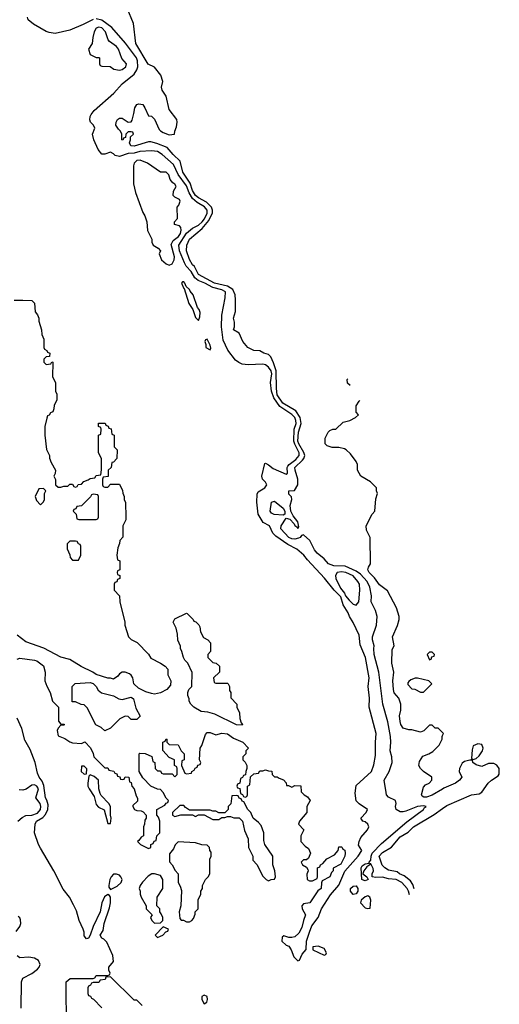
# Model space of a CAD drawing. Header units: inches. Extents: x 1793389 to 1900389, y 320802 to 470796.
# Tile 580 of 656: x 1897108 to 1900389, y 370917 to 377652. Entities that reach past the tile are written whole.
import ezdxf

# ---------------------------------------------------------------- set-up
doc = ezdxf.new("R2010")
doc.units = ezdxf.units.IN
doc.header["$MEASUREMENT"] = 0
doc.layers.add('B8397', color=7, linetype='Continuous')
doc.layers.add('B9307', color=7, linetype='Continuous')

msp = doc.modelspace()

# ---------------------------------------------------------------- linework, layer by layer
at = {"layer": 'B8397', "color": 2}
for points, elevation in [([(1899775.2, 371665.8), (1899768.3, 371690), (1899758.3, 371710), (1899722.4, 371750), (1899682, 371770), (1899630, 371774.7), (1899590, 371786), (1899544.7, 371784.7), (1899518, 371790), (1899519.3, 371810), (1899527, 371830), (1899526.3, 371846.3), (1899510, 371878), (1899502, 371878), (1899502, 371870), (1899483.5, 371856.5), (1899462, 371830), (1899454, 371810), (1899482, 371790), (1899491.6, 371771.6), (1899470, 371762), (1899463.1, 371763.1), (1899448, 371770), (1899443.7, 371850), (1899450, 371864.7), (1899470, 371878.8), (1899498, 371882), (1899498, 371890), (1899510, 371902), (1899512.1, 371930), (1899519.7, 371950), (1899583.7, 372016.3), (1899755.7, 372164.3), (1899869.2, 372250), (1899877, 372263), (1899888.7, 372270), (1899870, 372275.6), (1899830, 372271.1), (1899750, 372238.3), (1899730, 372232.6), (1899710, 372234), (1899682.4, 372250), (1899677.6, 372270), (1899682, 372290), (1899679, 372310), (1899630, 372333.2), (1899618, 372350), (1899613.6, 372366.4), (1899601.2, 372450), (1899636, 372510), (1899655.1, 372570), (1899652.3, 372610), (1899640.9, 372650), (1899646.6, 372710), (1899644.5, 372750), (1899627, 372850), (1899592, 372970), (1899564.5, 373190), (1899532, 373310), (1899529.3, 373350), (1899532.7, 373370), (1899520.9, 373410), (1899520.9, 373430), (1899549.3, 373510), (1899553.2, 373570), (1899541.2, 373610), (1899512.7, 373670), (1899514.5, 373710), (1899502.4, 373770), (1899484.7, 373810), (1899438.5, 373858.5), (1899410, 373880.4), (1899334.1, 373914.1), (1899257.2, 373917.2), (1899219.3, 373930), (1899190, 373964.5), (1899142.4, 374002.4), (1899125.5, 374025.5), (1899091.6, 374090), (1899050, 374129.2), (1899035.3, 374124.7), (1899026.8, 374110), (1899015.6, 374104.4), (1898990, 374099.1), (1898970, 374100.4), (1898948.3, 374110), (1898895.1, 374170), (1898897, 374190), (1898930, 374242), (1898955.3, 374235.3), (1898984.5, 374204.5), (1898990, 374192), (1899004, 374184), (1899010, 374172), (1899018, 374182), (1899010, 374218), (1898979, 374259), (1898962, 374290), (1898959, 374330), (1898968.7, 374370), (1898968, 374388), (1898950, 374406), (1898948, 374430), (1898988, 374432), (1899009.5, 374470.5), (1899009.7, 374510), (1898991.5, 374570), (1898989.7, 374590), (1899041.7, 374638.3), (1899050.9, 374650), (1899057.4, 374670), (1899052.3, 374692.3), (1899017, 374750), (1899009.9, 374770), (1899015.7, 374830), (1899032.4, 374890), (1899026.5, 374930), (1898996.7, 374976.7), (1898908.4, 375028.4), (1898870, 375085.6), (1898863.5, 375130), (1898863.2, 375250), (1898844.5, 375304.5), (1898824.9, 375344.9), (1898810, 375360.9), (1898778, 375370), (1898750, 375388), (1898710, 375389.2), (1898668.7, 375410), (1898634, 375450), (1898610, 375508), (1898569.5, 375529.5), (1898578, 375550), (1898576.4, 375583.6), (1898569.3, 375610), (1898583.1, 375656.9), (1898585.1, 375734.9), (1898581.1, 375770), (1898565.4, 375805.4), (1898528.5, 375828.5), (1898439.5, 375850), (1898330, 375909.7), (1898302.7, 375962.7), (1898290, 375974.5), (1898270, 376012.7), (1898249.7, 376070), (1898251.8, 376110), (1898270, 376150.4), (1898357, 376223), (1898401.5, 376278.5), (1898427, 376330), (1898427.1, 376350), (1898419.2, 376370), (1898384.7, 376404.7), (1898330, 376432.6), (1898309.9, 376449.9), (1898290, 376484.2), (1898273.6, 376533.6), (1898224.4, 376610), (1898204.9, 376684.9), (1898157, 376730), (1898117, 376777), (1898045.3, 376805.3), (1898004.5, 376815.5), (1897990, 376816), (1897890, 376787.3), (1897868, 376790), (1897858, 376810), (1897866, 376830), (1897866, 376850), (1897886, 376870), (1897882, 376882), (1897870, 376886), (1897850, 376886), (1897834, 376870), (1897832.7, 376847.3), (1897818, 376842), (1897812.7, 376827.3), (1897806, 376830), (1897806, 376870), (1897798, 376890), (1897783.1, 376903.1), (1897766, 376930), (1897768.4, 376951.6), (1897778, 376970), (1897790, 376978), (1897810, 376978), (1897850, 376952), (1897870, 376954), (1897876.4, 376963.6), (1897888.7, 377010), (1897895.3, 377050), (1897908.7, 377071.3), (1897923.1, 377076.9), (1897950, 377072), (1897964.7, 377050), (1897990, 376994), (1898010, 376992), (1898030, 376972), (1898061.4, 376901.4), (1898070, 376891.3), (1898090, 376881), (1898130, 376864.7), (1898166, 376870), (1898168, 376890), (1898180.4, 376919.6), (1898184, 376950), (1898182, 376970), (1898130, 377038), (1898109.1, 377129.1), (1898082, 377170), (1898078, 377190), (1898088, 377230), (1898073.6, 377273.6), (1898030, 377328), (1897987.3, 377347.3), (1897902.4, 377490), (1897885.6, 377625.6), (1897844, 377730)], 186), ([(1897090, 373278), (1897110, 373284.7), (1897210, 373271), (1897225.4, 373265.4), (1897270, 373231.3), (1897282.8, 373190), (1897280.7, 373130), (1897293.2, 373093.2), (1897316, 373050), (1897332, 372990), (1897374, 372950), (1897372.7, 372852.7), (1897390, 372834), (1897410, 372834), (1897414, 372830), (1897410, 372826), (1897390, 372826), (1897370, 372806), (1897364.7, 372790), (1897370, 372754), (1897416, 372736), (1897450, 372712), (1897470, 372704.7), (1897530, 372702), (1897552.7, 372712.7), (1897591.6, 372671.6), (1897611.6, 372631.6), (1897614, 372610), (1897690, 372534), (1897710, 372534), (1897718, 372518), (1897752.7, 372512.7), (1897758, 372498), (1897772.7, 372492.7), (1897778, 372478), (1897792.7, 372472.7), (1897798, 372458), (1897810, 372454), (1897822, 372458), (1897830, 372474), (1897854, 372470), (1897858, 372438), (1897870, 372434), (1897874, 372410), (1897891.6, 372391.6), (1897903.6, 372343.6), (1897912.7, 372327.3), (1897912.7, 372307.3), (1897882, 372278), (1897882, 372270), (1897894, 372250), (1897910, 372242), (1897939.6, 372239.6), (1897952.7, 372232.7), (1897974, 372210), (1897974, 372190), (1897963.6, 372176.4), (1897962, 372150), (1897954, 372130), (1897954, 372070), (1897939.6, 372060.4), (1897923.6, 372036.4), (1897914, 372030), (1897934, 372010), (1897990, 371982), (1898006, 371990), (1898006, 372010), (1898022, 372018), (1898027.3, 372032.7), (1898042, 372038), (1898046, 372070), (1898066, 372090), (1898066, 372170), (1898056.4, 372196.4), (1898046, 372210), (1898046, 372250), (1898100.4, 372279.6), (1898110, 372294), (1898122, 372298), (1898126, 372310), (1898110, 372326), (1898090, 372366), (1898070, 372386), (1898050, 372388), (1898006, 372410), (1897950, 372466), (1897926, 372510), (1897926, 372630), (1897930, 372634), (1897967.3, 372632.7), (1898011.1, 372611.1), (1898018, 372578), (1898031.6, 372571.6), (1898034, 372530), (1898050, 372514), (1898070, 372514), (1898078, 372498), (1898090, 372494), (1898150, 372494), (1898170, 372474), (1898186, 372490), (1898186, 372530), (1898182, 372542), (1898166, 372550), (1898166, 372590), (1898130, 372606), (1898087.3, 372652.7), (1898086, 372710), (1898102, 372718), (1898110, 372734), (1898114, 372730), (1898114, 372710), (1898130, 372694), (1898191.3, 372691.3), (1898211.6, 372651.6), (1898234, 372630), (1898234, 372590), (1898218, 372582), (1898214, 372550), (1898238, 372498), (1898250, 372494), (1898282, 372498), (1898286, 372510), (1898302, 372518), (1898307.3, 372532.7), (1898322, 372538), (1898327.3, 372552.7), (1898342, 372558), (1898346, 372570), (1898338, 372590), (1898342, 372670), (1898352.7, 372687.3), (1898378, 372762), (1898390, 372776), (1898410, 372776), (1898450, 372761), (1898490, 372771), (1898530, 372766), (1898570, 372738), (1898634, 372710), (1898672, 372670), (1898654, 372650), (1898654, 372630), (1898634, 372610), (1898634, 372590), (1898650, 372574), (1898662, 372550), (1898662, 372530), (1898654, 372510), (1898652.7, 372487.3), (1898638, 372482), (1898632.7, 372467.3), (1898618, 372462), (1898614, 372430), (1898598, 372422), (1898594, 372410), (1898598, 372398), (1898612.7, 372392.7), (1898618, 372358), (1898632.7, 372352.7), (1898638, 372338), (1898650, 372334), (1898662, 372338), (1898666, 372350), (1898666, 372410), (1898682, 372418), (1898687.3, 372472.7), (1898710, 372494), (1898742, 372498), (1898750, 372514), (1898770, 372514), (1898790, 372522), (1898810, 372514), (1898832.7, 372512.7), (1898834, 372490), (1898850, 372474), (1898870, 372474), (1898883.6, 372463.6), (1898912.7, 372452.7), (1898931.6, 372431.6), (1898934, 372414), (1898946, 372414), (1898970, 372402), (1898990, 372414), (1899032, 372412), (1899034, 372370), (1899054, 372350), (1899076.9, 372336.9), (1899094, 372310), (1899072, 372270), (1899071.6, 372228.4), (1899022, 372170), (1899014, 372150), (1899052, 372110), (1899032, 372070), (1899032, 372030), (1899059.6, 371999.6), (1899083.6, 371983.6), (1899098, 371950), (1899083.6, 371916.4), (1899070, 371906), (1899050, 371906), (1899034, 371890), (1899042, 371870), (1899070, 371854), (1899079.6, 371839.6), (1899082, 371830), (1899072.7, 371807.3), (1899074, 371770), (1899090, 371762), (1899110, 371762), (1899142, 371778), (1899146, 371790), (1899146, 371850), (1899162, 371858), (1899166, 371870), (1899180.4, 371879.6), (1899208.9, 371911.1), (1899260.4, 371939.6), (1899286, 371970), (1899290, 371994), (1899310, 371994), (1899314, 371990), (1899318, 371978), (1899331.3, 371971.3), (1899334, 371950), (1899332, 371930), (1899303.6, 371876.4), (1899252, 371848), (1899251.3, 371830), (1899241, 371819), (1899230, 371788.7), (1899178, 371762), (1899172.7, 371747.3), (1899171, 371710), (1899146.8, 371693.2), (1899092, 371610), (1899050, 371605.2), (1899037.3, 371590), (1899039.1, 371570), (1899062, 371530), (1899048.7, 371491.3), (1899038.7, 371441.3), (1899017, 371403), (1898990, 371379.3), (1898970, 371373.2), (1898950, 371374), (1898914, 371386), (1898903.6, 371376.4), (1898902, 371350), (1898930, 371322), (1898950, 371314), (1898964.7, 371290), (1898982, 371242), (1899010, 371214), (1899022, 371218), (1899040.2, 371259.8), (1899067.3, 371292.7), (1899069, 371349), (1899089.5, 371410.5), (1899106.3, 371453.7), (1899149.3, 371510), (1899172.3, 371570), (1899233.8, 371666.2), (1899290, 371731.3), (1899332.9, 371827.1), (1899424, 371930), (1899448, 371970), (1899426.3, 372006.3), (1899429.3, 372030), (1899441.8, 372058.2), (1899486, 372110), (1899495.6, 372130), (1899489.4, 372150), (1899470, 372165.1), (1899455.3, 372170), (1899442, 372190), (1899478, 372230), (1899488, 372250), (1899429.1, 372289.1), (1899408.9, 372308.9), (1899402, 372362), (1899410, 372414), (1899513.2, 372510), (1899530, 372554), (1899542, 372618), (1899540.9, 372710), (1899546.6, 372770), (1899498.7, 372950), (1899499.6, 373010), (1899492.3, 373090), (1899498, 373150), (1899473.3, 373290), (1899436, 373376), (1899430, 373442), (1899390, 373529.2), (1899362.9, 373570), (1899354.2, 373594.2), (1899320.9, 373650), (1899304.1, 373704.1), (1899259.3, 373750), (1899192.5, 373832.5), (1899076.2, 373956.2), (1899052.3, 373990), (1899004, 374030), (1898941.3, 374061.3), (1898860.1, 374120.1), (1898839.6, 374139.6), (1898816, 374190), (1898773.8, 374213.8), (1898739, 374270), (1898728.9, 374351.1), (1898732.5, 374407.5), (1898738, 374422), (1898784, 374450), (1898798, 374470), (1898790, 374488.7), (1898769, 374510), (1898765.2, 374530), (1898784.7, 374615.3), (1898790, 374618), (1898810, 374606.8), (1898841.3, 374581.3), (1898930, 374543.8), (1898939.3, 374550), (1898937.7, 374590), (1898942, 374598), (1898951.1, 374610), (1898997.2, 374642.8), (1899018.7, 374670), (1899020.3, 374690), (1898989.2, 374749.2), (1898982.9, 374770), (1898985.6, 374850), (1898998, 374890), (1898997.2, 374910), (1898989.7, 374930), (1898970, 374952.4), (1898887.1, 375007.1), (1898846.1, 375066.1), (1898830.7, 375110), (1898823.5, 375170), (1898833.3, 375230), (1898828, 375250), (1898810, 375274.5), (1898790, 375291.5), (1898770, 375295.8), (1898670, 375291.8), (1898630, 375295.1), (1898606, 375306), (1898584.2, 375324.2), (1898531.3, 375391.3), (1898500.4, 375460.4), (1898488, 375550), (1898489.6, 375630), (1898513, 375750), (1898515.1, 375790), (1898490, 375804.4), (1898430, 375819.3), (1898373.3, 375850), (1898327.7, 375867.7), (1898306.2, 375886.2), (1898281.1, 375930), (1898247.1, 375967.1), (1898234.8, 375990), (1898201.2, 376070), (1898197.6, 376110), (1898250, 376192.8), (1898290, 376225.3), (1898330, 376246), (1898355.8, 376270), (1898371.6, 376290), (1898390, 376328.2), (1898389.7, 376350), (1898371.6, 376371.6), (1898321, 376401), (1898290.7, 376430), (1898267.2, 376467.2), (1898250, 376515.8), (1898192.3, 376592.3), (1898160.6, 376660.6), (1898082.9, 376730), (1898050, 376749.7), (1898010, 376755.4), (1897930, 376749.8), (1897890, 376739), (1897850, 376736.5), (1897790, 376715.1), (1897762, 376722), (1897750, 376735.1), (1897730, 376745.2), (1897690, 376732.3), (1897670, 376732.7), (1897643.6, 376763.6), (1897615.1, 376830), (1897606, 376870), (1897621.2, 376910), (1897612.3, 376930), (1897592.7, 376950), (1897586.8, 376966.8), (1897589.4, 376990), (1897596.3, 377003.7), (1897618, 377030), (1897751.6, 377148.4), (1897810, 377214.4), (1897890, 377279.3), (1897909.7, 377310), (1897915.1, 377330), (1897913.5, 377370), (1897906.9, 377390), (1897831.8, 377491.8), (1897739.3, 377599.3), (1897670, 377649.7), (1897630, 377658.3)], 190), ([(1897610, 377654.3), (1897541.4, 377618.6), (1897450, 377581.3), (1897350, 377558), (1897310, 377563.7), (1897290, 377571.8), (1897202.2, 377622.2), (1897167, 377650), (1897161.6, 377670)], 190), ([(1897070, 375734), (1897130, 375734), (1897190, 375732), (1897210, 375714), (1897212.7, 375652.7), (1897230, 375634), (1897238, 375610), (1897238, 375590), (1897258, 375530), (1897259.6, 375499.6), (1897272.7, 375467.3), (1897274, 375410), (1897278, 375398), (1897294, 375390), (1897298, 375378), (1897314, 375370), (1897312.7, 375347.3), (1897290, 375346), (1897274, 375330), (1897274, 375310), (1897290, 375294), (1897322, 375298), (1897327.3, 375312.7), (1897334, 375310), (1897332, 375210), (1897352, 375170), (1897352, 375110), (1897362, 375090), (1897362, 375050), (1897343.6, 375016.4), (1897342, 374990), (1897334, 374970), (1897318, 374962), (1897310, 374946), (1897298, 374942), (1897292.7, 374927.3), (1897281, 374870), (1897281, 374810), (1897291.3, 374711.3), (1897312, 374670), (1897312.7, 374652.7), (1897323.6, 374623.6), (1897352, 374570), (1897351.6, 374548.4), (1897342, 374530), (1897352.7, 374507.3), (1897354, 374470), (1897370, 374454), (1897390, 374454), (1897410, 374462), (1897438, 374462), (1897450, 374474), (1897470, 374474), (1897478, 374458), (1897490, 374454), (1897502, 374458), (1897507.3, 374472.7), (1897530, 374474), (1897547.3, 374492.7), (1897576.4, 374503.6), (1897590, 374514), (1897622, 374518), (1897630, 374534), (1897662, 374538), (1897667.3, 374572.7), (1897668, 374650), (1897646, 374690), (1897646, 374810), (1897662, 374818), (1897666, 374850), (1897662, 374862), (1897646, 374870), (1897647.3, 374892.7), (1897692.7, 374892.7), (1897698, 374878), (1897712.7, 374872.7), (1897718, 374858), (1897732.7, 374852.7), (1897738, 374818), (1897754, 374810), (1897754, 374730), (1897774, 374710), (1897772, 374650), (1897750, 374626), (1897738, 374622), (1897734, 374590), (1897714, 374570), (1897712.7, 374527.3), (1897678, 374522), (1897674, 374510), (1897674, 374470), (1897678, 374458), (1897690, 374454), (1897710, 374454), (1897730, 374474), (1897790, 374474), (1897794, 374470), (1897811.6, 374431.6), (1897812.7, 374412.7), (1897822, 374390), (1897822, 374370), (1897832, 374350), (1897834, 374250), (1897834, 374230), (1897814, 374190), (1897812.7, 374112.7), (1897792, 374090), (1897791.3, 374070), (1897779.6, 374040.4), (1897772, 373990), (1897778, 373958), (1897794, 373950), (1897794, 373890), (1897778, 373882), (1897774, 373870), (1897778, 373858), (1897794, 373850), (1897794, 373830), (1897778, 373822), (1897772.7, 373807.3), (1897758, 373802), (1897754, 373790), (1897754, 373750), (1897791.6, 373711.6), (1897792, 373670), (1897826, 373530), (1897826, 373510), (1897852, 373430), (1897870, 373412), (1897911.1, 373391.1), (1897990, 373312), (1898005.4, 373285.4), (1898070.9, 373250.9), (1898102, 373230), (1898122, 373210), (1898122, 373170), (1898142, 373130), (1898139.6, 373100.4), (1898114, 373070), (1898070, 373048.7), (1898030, 373039), (1898010, 373042), (1897970, 373055.3), (1897920.2, 373080.2), (1897889.1, 373109.1), (1897882, 373150), (1897870, 373168), (1897858, 373178), (1897830, 373188.7), (1897810, 373188), (1897790, 373178), (1897778.8, 373161.2), (1897750, 373142), (1897730, 373148.7), (1897710, 373149), (1897630, 373174), (1897608, 373190), (1897527.3, 373227.3), (1897450, 373276), (1897390, 373292.3), (1897274.2, 373354.2), (1897150, 373397.2), (1897090, 373442.7)], 190), ([(1899367.9, 375149), (1899350, 375166), (1899348, 375190), (1899353.3, 375195.1)], 182), ([(1900000, 372776), (1899970, 372806), (1899950, 372806), (1899930, 372826), (1899910, 372826), (1899872.7, 372787.3), (1899850, 372778), (1899790, 372795.3), (1899770, 372795.3), (1899730, 372805.2), (1899716, 372830), (1899709.5, 372850.5), (1899706.6, 372890), (1899714, 372930), (1899715.3, 372970), (1899702, 373010), (1899670, 373048.7), (1899663.7, 373070), (1899659.5, 373130), (1899666.6, 373190), (1899652.7, 373250), (1899656.4, 373343.6), (1899668.7, 373370), (1899657.2, 373430), (1899692.1, 373507.9), (1899703.7, 373550), (1899703.7, 373570), (1899685.1, 373630), (1899624.5, 373744.5), (1899570, 373786.6), (1899534.6, 373834.6), (1899499.3, 373870), (1899489.2, 373890), (1899493.6, 373906.4), (1899508, 373930), (1899506, 374110), (1899480.4, 374160.4), (1899478, 374190), (1899518, 374270), (1899538, 374290), (1899544.7, 374375.3), (1899555.3, 374410), (1899548, 374430), (1899548, 374450), (1899508, 374490), (1899442, 374530), (1899418, 374570), (1899418, 374610), (1899408.7, 374630), (1899370, 374682), (1899342, 374710), (1899330, 374717.2), (1899290, 374725.2), (1899244.7, 374724.7), (1899210, 374738), (1899198, 374750), (1899198, 374790), (1899218, 374830), (1899230, 374842), (1899250, 374852), (1899270, 374852), (1899320.2, 374899.8), (1899366, 374910), (1899406, 374930), (1899426, 374950), (1899408.4, 374968.4), (1899408.7, 375010), (1899430, 375042), (1899434.7, 375046.3)], 182), ([(1897428.4, 370751.6), (1897426, 371070), (1897452.7, 371092.7), (1897610, 371094), (1897622, 371098), (1897630, 371114), (1897710, 371114), (1897722, 371118), (1897726, 371130), (1897718, 371150), (1897718, 371170), (1897748.7, 371210), (1897746, 371250), (1897703.2, 371343.2), (1897683.2, 371363.2), (1897669, 371370), (1897659, 371390), (1897678.9, 371421.1), (1897686.6, 371470), (1897723.2, 371576.8), (1897729.2, 371610), (1897729, 371649), (1897722, 371662), (1897710, 371668.7), (1897688.5, 371651.5), (1897670.7, 371610), (1897659.1, 371550), (1897610.4, 371450), (1897591, 371390), (1897578, 371370), (1897565.2, 371365.2), (1897550, 371386), (1897549.3, 371410), (1897542.7, 371430), (1897515.1, 371490), (1897495.9, 371555.9), (1897476.6, 371596.6), (1897449.5, 371649.5), (1897404.9, 371704.9), (1897342, 371830), (1897250, 371984), (1897236, 372010), (1897209.5, 372089.5), (1897212.7, 372150), (1897222.7, 372170), (1897266, 372194), (1897284.7, 372215.3), (1897299.6, 372250), (1897302, 372282), (1897293.8, 372313.8), (1897284.5, 372330), (1897274, 372414), (1897262.4, 372442.4), (1897241.2, 372470), (1897230, 372498), (1897214, 372570), (1897180.2, 372660.2), (1897143.9, 372723.9), (1897123.5, 372803.5), (1897090, 372873.2)], 190), ([(1900000, 372388.8), (1899930, 372348.7), (1899890, 372334), (1899872.9, 372332.9), (1899861.5, 372341.5), (1899857.2, 372350), (1899870, 372402), (1899882.7, 372417.3), (1899908, 372430), (1899928, 372450), (1899928, 372470), (1899870, 372508.7), (1899849, 372530), (1899837.2, 372550), (1899843.2, 372576.8), (1899865.6, 372614.4), (1899906, 372630), (1899933.6, 372646.4), (1899978, 372690), (1899998, 372730), (1899998, 372750), (1900000, 372755)], 182), ([(1897096.2, 372170), (1897125.1, 372194.9), (1897150, 372208.2), (1897190, 372210.2), (1897230, 372224.7), (1897250.5, 372249.5), (1897252.8, 372270), (1897248.2, 372290), (1897218, 372330), (1897235.5, 372390), (1897224.2, 372410), (1897210, 372418.7), (1897190, 372416.9), (1897151.6, 372388.4), (1897130, 372380.7), (1897103.3, 372383.3)], 194), ([(1899807.1, 371707.9), (1899796.9, 371736.9), (1899781, 371761), (1899736.9, 371796.9), (1899706.6, 371810), (1899690, 371822.9), (1899630, 371835.1), (1899606, 371850), (1899588.4, 371868.4), (1899567.6, 371930), (1899590, 371956.3), (1899650, 371990.8), (1899710, 372061.7), (1899764.4, 372095.6), (1899800.9, 372130), (1899943.8, 372216.2), (1900000, 372255.9)], 182), ([(1897084.8, 371415.2), (1897109, 371450), (1897115.3, 371470), (1897114.6, 371494.6), (1897109.1, 371509.1), (1897097.2, 371517.2)], 194), ([(1897117, 370890), (1897119.5, 371070), (1897130, 371094.8), (1897190, 371127.7), (1897230, 371156.3), (1897242, 371170), (1897247.3, 371190), (1897236.6, 371216.6), (1897210, 371232.3), (1897170, 371239.3), (1897110, 371234), (1897090, 371249)], 194), ([(1897946, 370910), (1897910, 370946), (1897890, 370946), (1897730, 371106), (1897698, 371102), (1897692.7, 371087.3), (1897658, 371082), (1897650, 371066), (1897610, 371066), (1897598, 371062), (1897592.7, 371047.3), (1897578, 371042), (1897574, 371030), (1897574, 370990), (1897578, 370978), (1897592.7, 370972.7), (1897598, 370958), (1897612.7, 370952.7), (1897670, 370894)], 190)]:
    msp.add_lwpolyline(points, dxfattribs=dict(at, elevation=elevation))
for points, elevation in [([(1897650, 377602), (1897630, 377593.6), (1897617.6, 377570), (1897607.3, 377530), (1897604.7, 377490), (1897578, 377450), (1897590, 377414), (1897630, 377394), (1897650, 377394), (1897654, 377390), (1897654, 377350), (1897658, 377338), (1897670, 377334), (1897727.3, 377332.7), (1897752.7, 377312.7), (1897790, 377306), (1897810, 377311.3), (1897834, 377330), (1897839, 377350), (1897806, 377386), (1897782.7, 377450), (1897770, 377469), (1897722.5, 377502.5), (1897714, 377514), (1897694.7, 377570), (1897670, 377596.4)], 194), ([(1897931.7, 376691.7), (1897910, 376689), (1897891, 376670), (1897887.1, 376652.9), (1897887.3, 376530), (1897901, 376470), (1897950, 376334), (1897964.7, 376310), (1897978, 376270), (1897982, 376210), (1898011.6, 376151.6), (1898012, 376130), (1898022, 376110), (1898054, 376090), (1898071.6, 376071.6), (1898062, 376050), (1898078, 376010), (1898110, 375982), (1898130, 375972), (1898150, 375982), (1898165.2, 376010), (1898166.6, 376030), (1898144.8, 376115.2), (1898158.5, 376141.5), (1898194.5, 376170), (1898207.4, 376190), (1898213, 376213), (1898209.6, 376229.6), (1898201.2, 376241.2), (1898166, 376250), (1898166, 376270), (1898187.3, 376292.7), (1898186, 376370), (1898196.4, 376383.6), (1898206, 376410), (1898202, 376422), (1898170, 376438), (1898158, 376450), (1898160.4, 376479.6), (1898178, 376510), (1898170, 376526), (1898155.3, 376535.3), (1898138, 376558), (1898128, 376590), (1898110, 376608), (1898070, 376608), (1897982, 376670)], 194), ([(1898230, 375858), (1898222, 375858), (1898214, 375850), (1898230, 375814), (1898234, 375814), (1898264.7, 375710), (1898292, 375670), (1898310, 375614), (1898330, 375594), (1898340.4, 375619.6), (1898342, 375650), (1898335.3, 375670), (1898324, 375684), (1898295.3, 375770), (1898274, 375794), (1898270, 375806), (1898246, 375826), (1898238, 375850)], 194), ([(1898390, 375466), (1898378, 375462), (1898374, 375450), (1898382, 375430), (1898382, 375410), (1898410, 375394), (1898415.3, 375404.7), (1898410, 375426)], 194), ([(1897270, 374446), (1897238, 374442), (1897214, 374390), (1897223.6, 374363.6), (1897250, 374334), (1897270, 374354), (1897278, 374370), (1897278, 374410), (1897286, 374430)], 190), ([(1897610, 374406), (1897598, 374402), (1897592.7, 374387.3), (1897530, 374326), (1897498, 374322), (1897492.7, 374307.3), (1897478, 374302), (1897474, 374290), (1897494, 374270), (1897498, 374238), (1897512.7, 374232.7), (1897630, 374234), (1897642, 374238), (1897646, 374250), (1897646, 374390), (1897642, 374402)], 190), ([(1898910, 374262), (1898848.2, 374268.2), (1898830, 374277.2), (1898822, 374290), (1898830, 374352), (1898850, 374358), (1898910.8, 374310.8), (1898921, 374290), (1898922, 374270)], 186), ([(1897490, 374086), (1897450, 374086), (1897432.7, 374067.3), (1897432, 374050), (1897432.7, 374032.7), (1897451.6, 373991.6), (1897452.7, 373972.7), (1897470, 373954), (1897510, 373954), (1897526, 373990), (1897526, 374050), (1897522, 374062), (1897510, 374066), (1897502, 374082)], 190), ([(1899310, 373875.6), (1899279.1, 373870), (1899268.4, 373850), (1899270.4, 373830), (1899302.9, 373762.9), (1899330.4, 373730.4), (1899337.3, 373710), (1899361.2, 373681.2), (1899390, 373654.9), (1899410, 373647.7), (1899426.6, 373670), (1899435.1, 373750), (1899431.3, 373790), (1899421.3, 373810), (1899390, 373847.8), (1899339.3, 373870)], 190), ([(1898450, 373114), (1898530, 373114), (1898534, 373110), (1898542, 373090), (1898543.6, 373063.6), (1898552, 373050), (1898552.7, 373012.7), (1898594, 372970), (1898594, 372950), (1898612, 372910), (1898612.7, 372872.7), (1898622, 372842), (1898631.6, 372831.6), (1898630, 372826), (1898590, 372828), (1898442, 372902), (1898394.6, 372914.6), (1898350, 372919), (1898298, 372950), (1898278, 372970), (1898268, 372990), (1898267.3, 373007.3), (1898258, 373030), (1898258, 373050), (1898266, 373070), (1898286, 373090), (1898287.3, 373187.3), (1898258, 373250), (1898238, 373270), (1898228, 373290), (1898218, 373330), (1898208, 373350), (1898207.3, 373367.3), (1898188.9, 373408.9), (1898188.4, 373448.4), (1898178, 373490), (1898158, 373530), (1898170, 373554), (1898248.4, 373591.6), (1898254, 373590), (1898294, 373550), (1898298, 373538), (1898312.7, 373532.7), (1898332.7, 373512.7), (1898339.6, 373499.6), (1898345.4, 373465.4), (1898365.4, 373425.4), (1898394, 373410), (1898414, 373390), (1898412, 373330), (1898394, 373310), (1898394, 373290), (1898430, 373254), (1898451.6, 373251.6), (1898474, 373230), (1898474, 373190), (1898434, 373150), (1898438, 373118)], 190), ([(1899930, 373326), (1899910, 373326), (1899894, 373310), (1899910, 373274), (1899922, 373278), (1899927.3, 373292.7), (1899942, 373298), (1899946, 373310)], 182), ([(1897810, 373001), (1897870, 373018), (1897885.4, 373005.4), (1897902.8, 372942.8), (1897932.7, 372887.3), (1897910, 372866), (1897870, 372866), (1897850, 372886), (1897830, 372888), (1897794, 372870), (1897730, 372806), (1897690, 372788), (1897666, 372810), (1897628.7, 372828.7), (1897570, 372946), (1897550, 372966), (1897528.4, 372968.4), (1897490, 372986), (1897466, 372986), (1897468, 373090), (1897488.4, 373111.6), (1897590, 373118), (1897610.8, 373110.8), (1897630, 373091.3), (1897645.5, 373065.5), (1897668, 373048), (1897750, 373026), (1897787.1, 373007.1)], 190), ([(1899830, 373148), (1899812.7, 373147.3), (1899783.6, 373136.4), (1899770, 373126), (1899763.6, 373116.4), (1899763.6, 373103.6), (1899790, 373074), (1899811.6, 373071.6), (1899850, 373052), (1899870, 373052), (1899926, 373110), (1899906, 373130)], 182), ([(1897550, 372546), (1897530, 372546), (1897527.3, 372510), (1897550, 372492), (1897566, 372494), (1897567.3, 372527.3)], 190), ([(1897590, 372486), (1897582, 372478), (1897574.8, 372430), (1897574.8, 372410), (1897582.8, 372390), (1897618, 372338), (1897630, 372284.7), (1897646.2, 372266.2), (1897686.4, 372246.4), (1897710, 372154), (1897730, 372154), (1897733.2, 372190), (1897728, 372210), (1897728, 372270), (1897718, 372290), (1897665.2, 372345.2), (1897658, 372358), (1897648.7, 372390), (1897646, 372450), (1897616.4, 372476.4)], 190), ([(1898590, 372346), (1898558, 372342), (1898551.6, 372288.4), (1898534, 372270), (1898534, 372250), (1898510, 372226), (1898470, 372226), (1898450, 372238), (1898430, 372238), (1898410, 372246), (1898270, 372246), (1898243.1, 372263.1), (1898230, 372278), (1898203.6, 372276.4), (1898154, 372230), (1898154, 372210), (1898170, 372202), (1898210, 372212), (1898250, 372214), (1898290, 372214), (1898310, 372202), (1898330, 372214), (1898370, 372214), (1898430, 372182), (1898470, 372182), (1898490, 372194), (1898510, 372194), (1898530, 372202), (1898550, 372202), (1898572.7, 372192.7), (1898610, 372192), (1898631.3, 372170), (1898645.4, 372105.4), (1898671.3, 372050), (1898672, 371990), (1898702, 371930), (1898703.6, 371903.6), (1898730, 371874), (1898770, 371794), (1898794, 371770), (1898810, 371762), (1898828.4, 371771.6), (1898850, 371774), (1898858, 371790), (1898853.2, 371830), (1898839, 371870), (1898839.3, 371930), (1898785.2, 372010), (1898778.4, 372038.4), (1898776.9, 372090), (1898760.5, 372140.5), (1898741.3, 372161.3), (1898704, 372190), (1898690, 372228), (1898668, 372250), (1898642, 372302), (1898630, 372306), (1898622, 372322), (1898610, 372326), (1898602, 372342)], 190), ([(1898192.7, 372027.3), (1898171.6, 372008.4), (1898159.8, 371980.2), (1898132.7, 371947.3), (1898132.7, 371892.7), (1898151.6, 371871.6), (1898171.6, 371831.6), (1898192, 371810), (1898192, 371750), (1898205.4, 371725.4), (1898214.4, 371694.4), (1898211.3, 371590), (1898198, 371550), (1898203.6, 371503.6), (1898212, 371492), (1898228, 371492), (1898250, 371482), (1898270, 371482), (1898286, 371490), (1898296.4, 371503.6), (1898307.3, 371532.7), (1898308, 371550), (1898328, 371570), (1898328.9, 371631.1), (1898348, 371670), (1898348, 371690), (1898358, 371710), (1898358, 371730), (1898378, 371770), (1898398, 371790), (1898408, 371810), (1898408, 371910), (1898418, 371930), (1898418, 371958), (1898408.4, 371968.4), (1898406, 371990), (1898390, 372006), (1898352.7, 372007.3), (1898310, 372022)], 190), ([(1897770, 371807.8), (1897750, 371807.3), (1897732.7, 371790), (1897723.7, 371770), (1897717.3, 371730), (1897718, 371718), (1897730, 371702), (1897775.1, 371724.9), (1897802, 371750), (1897809.5, 371770), (1897800.9, 371790), (1897790, 371799.5)], 190), ([(1898030, 371808.7), (1898011.6, 371808.4), (1897987.1, 371792.9), (1897947.1, 371752.9), (1897932, 371730), (1897924.7, 371710), (1897931.3, 371690), (1897931.3, 371670), (1897938, 371650), (1897972, 371590), (1897974, 371570), (1898014, 371530), (1898002, 371510), (1898012, 371490), (1898030, 371472), (1898070, 371474), (1898086, 371490), (1898086, 371510), (1898076.4, 371536.4), (1898066, 371550), (1898066, 371570), (1898046, 371590), (1898048, 371650), (1898088, 371710), (1898088, 371770), (1898070, 371798)], 190), ([(1899390, 371668.4), (1899369.7, 371690), (1899369.7, 371710), (1899390, 371724.9), (1899410, 371726.8), (1899420.5, 371710), (1899421.3, 371690), (1899410, 371672.3)], 186), ([(1899490, 371659), (1899470, 371653.2), (1899442.8, 371630), (1899438, 371610), (1899470, 371578), (1899490, 371572), (1899506, 371574), (1899509, 371630), (1899502, 371650)], 190), ([(1898090, 371446), (1898034, 371390), (1898050, 371374), (1898070, 371382), (1898086, 371390), (1898107.3, 371412.7), (1898122, 371418), (1898126, 371430)], 190), ([(1899150, 371315.3), (1899114, 371310), (1899114, 371290), (1899190, 371254), (1899202, 371258), (1899206, 371270), (1899190, 371298)], 190), ([(1898370, 370979.5), (1898354.8, 370970), (1898354.8, 370950), (1898370, 370921), (1898388.9, 370931.1), (1898391.8, 370950), (1898391, 370971)], 190)]:
    msp.add_lwpolyline(points, close=True, dxfattribs=dict(at, elevation=elevation))
at = {"layer": 'B9307', "color": 2, "elevation": 182}
for points in [[(1900000, 372755), (1900006, 372770), (1900000, 372776)], [(1900000, 372255.9), (1900030, 372277.1), (1900198, 372350), (1900250, 372357.3), (1900270, 372367.3), (1900313, 372430), (1900335.6, 372450), (1900381.3, 372478.7), (1900388.5, 372491.5), (1900387.8, 372530), (1900372.6, 372552.6), (1900350, 372564.8), (1900315.1, 372564.9), (1900270, 372542.7), (1900230, 372554), (1900208, 372570), (1900206, 372586), (1900188, 372588), (1900150, 372579), (1900134, 372566), (1900117.3, 372530), (1900114.8, 372510), (1900131.3, 372470), (1900117.3, 372450), (1900090, 372429.7), (1900010, 372394.5), (1900000, 372388.8)]]:
    msp.add_lwpolyline(points, dxfattribs=at)
msp.add_lwpolyline([(1900242, 372698), (1900210, 372686), (1900202, 372658), (1900198, 372598), (1900210, 372592), (1900230, 372598), (1900250, 372616), (1900272.7, 372650), (1900277.2, 372670), (1900270, 372695.3)], close=True, dxfattribs=at)

doc.saveas('drawing.dxf')
